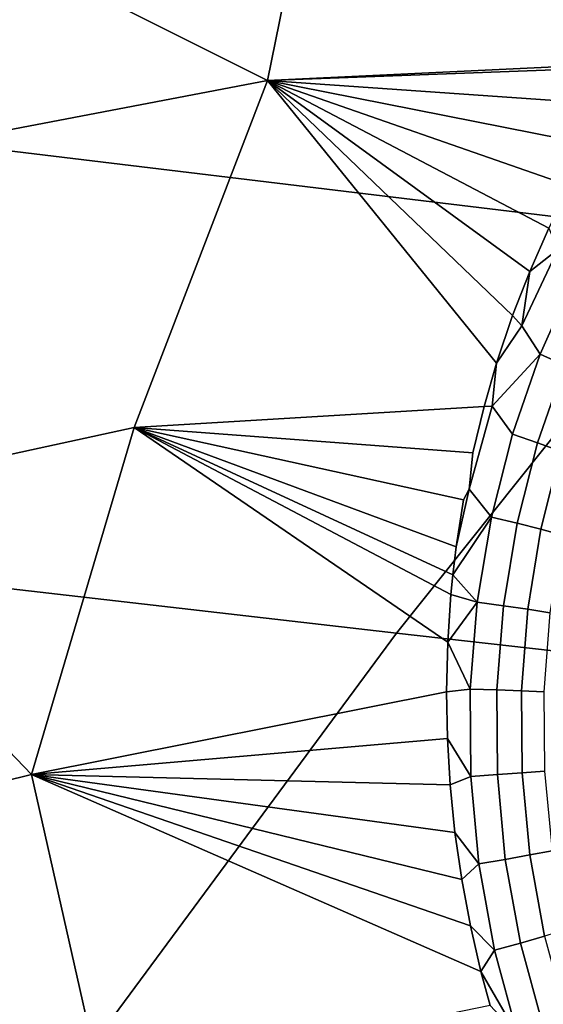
# Model space of a CAD drawing. Header units: metres. Extents: x -240 to 45, y -77 to 27.
# Tile 263 of 656: x -218.901 to -218.178, y 12.587 to 13.945. Entities that reach past the tile are written whole.
import ezdxf

# ---------------------------------------------------------------- set-up
doc = ezdxf.new("R2010")
doc.units = ezdxf.units.M
doc.layers.add('solid_102011X2', color=7, linetype='CONTINUOUS')

msp = doc.modelspace()

# ---------------------------------------------------------------- linework, layer by layer
at = {"layer": 'solid_102011X2'}
for points in [[(-218.55867, 13.861031, 272.916779), (-219.208557, 14.186119, 272.996094), (-219.005981, 14.652751, 272.839264), (-218.465958, 14.318015, 272.80954)], [(-218.859329, 14.346609, 298.103455), (-220.216751, 14.521137, 296.423309), (-220.68895, 13.980868, 296.742676), (-219.322845, 13.813001, 298.423248)], [(-217.487991, 14.173695, 299.772614), (-218.859329, 14.346609, 298.103455), (-219.322845, 13.813001, 298.423248), (-217.943192, 13.646745, 300.092407)], [(-218.035934, 13.886014, 272.793152), (-218.55867, 13.861031, 272.916779), (-218.465958, 14.318015, 272.80954), (-217.989609, 13.946215, 272.77301)], [(-218.55867, 13.861031, 272.916779), (-219.124649, 13.752932, 273.059631), (-219.208557, 14.186119, 272.996094)], [(-218.035934, 13.886014, 272.793152), (-218.039948, 13.880439, 272.794952), (-218.55867, 13.861031, 272.916779)], [(-218.039948, 13.880439, 272.794952), (-218.076202, 13.827373, 272.811218), (-218.55867, 13.861031, 272.916779)], [(-219.23999, 13.274446, 273.145905), (-219.124649, 13.752932, 273.059631), (-218.55867, 13.861031, 272.916779), (-218.742508, 13.382254, 273.019928)], [(-218.259949, 13.411451, 272.902924), (-218.742508, 13.382254, 273.019928), (-218.55867, 13.861031, 272.916779), (-218.24263, 13.471367, 272.89325)], [(-218.220551, 13.536804, 272.881409), (-218.24263, 13.471367, 272.89325), (-218.55867, 13.861031, 272.916779)], [(-218.196838, 13.597808, 272.86911), (-218.220551, 13.536804, 272.881409), (-218.55867, 13.861031, 272.916779)], [(-218.170456, 13.657556, 272.855865), (-218.196838, 13.597808, 272.86911), (-218.55867, 13.861031, 272.916779)], [(-218.141525, 13.715792, 272.841766), (-218.170456, 13.657556, 272.855865), (-218.55867, 13.861031, 272.916779)], [(-218.110062, 13.772481, 272.826843), (-218.141525, 13.715792, 272.841766), (-218.55867, 13.861031, 272.916779)], [(-218.076202, 13.827373, 272.811218), (-218.110062, 13.772481, 272.826843), (-218.55867, 13.861031, 272.916779)], [(-217.943192, 13.646745, 300.092407), (-219.322845, 13.813001, 298.423248), (-219.768387, 13.258297, 298.730621), (-218.380753, 13.098928, 300.399811)], [(-216.551743, 13.482321, 301.750885), (-217.943192, 13.646745, 300.092407), (-218.380753, 13.098928, 300.399811), (-216.981659, 12.941357, 302.057922)], [(-218.158401, 13.628123, 272.855591), (-218.196838, 13.597808, 272.86911), (-218.170456, 13.657556, 272.855865)], [(-218.207794, 13.522592, 272.879364), (-218.196838, 13.597808, 272.86911), (-218.158401, 13.628123, 272.855591)], [(-218.158401, 13.628123, 272.855591), (-218.135437, 13.588705, 272.84903), (-218.182404, 13.483377, 272.872437), (-218.207794, 13.522592, 272.879364)], [(-218.207794, 13.522592, 272.879364), (-218.220551, 13.536804, 272.881409), (-218.196838, 13.597808, 272.86911)], [(-218.103745, 13.570594, 272.832367), (-218.149155, 13.468403, 272.855682), (-218.182404, 13.483377, 272.872437), (-218.135437, 13.588705, 272.84903)], [(-218.207794, 13.522592, 272.879364), (-218.24263, 13.471367, 272.89325), (-218.220551, 13.536804, 272.881409)], [(-218.182404, 13.483377, 272.872437), (-218.248688, 13.412052, 272.899994), (-218.24263, 13.471367, 272.89325), (-218.207794, 13.522592, 272.879364)], [(-218.248688, 13.412052, 272.899994), (-218.182404, 13.483377, 272.872437), (-218.220688, 13.373178, 272.892578)], [(-218.149155, 13.468403, 272.855682), (-218.186188, 13.361499, 272.875763), (-218.220688, 13.373178, 272.892578), (-218.182404, 13.483377, 272.872437)], [(-218.248688, 13.412052, 272.899994), (-218.259949, 13.411451, 272.902924), (-218.24263, 13.471367, 272.89325)], [(-218.118637, 13.453539, 272.83429), (-218.154358, 13.349839, 272.854309), (-218.186188, 13.361499, 272.875763), (-218.149155, 13.468403, 272.855682)], [(-218.259949, 13.411451, 272.902924), (-218.275543, 13.347442, 272.912048), (-218.742508, 13.382254, 273.019928)], [(-218.248688, 13.412052, 272.899994), (-218.280579, 13.297279, 272.917053), (-218.275543, 13.347442, 272.912048), (-218.259949, 13.411451, 272.902924)], [(-218.248688, 13.412052, 272.899994), (-218.220688, 13.373178, 272.892578), (-218.249832, 13.258913, 272.909027), (-218.280579, 13.297279, 272.917053)], [(-218.884384, 12.903912, 273.084839), (-219.23999, 13.274446, 273.145905), (-218.742508, 13.382254, 273.019928)], [(-218.310028, 13.086669, 272.936432), (-218.311722, 13.017829, 272.939484), (-218.884384, 12.903912, 273.084839), (-218.742508, 13.382254, 273.019928)], [(-218.305588, 13.15231, 272.93222), (-218.310028, 13.086669, 272.936432), (-218.742508, 13.382254, 273.019928)], [(-218.302963, 13.17909, 272.930115), (-218.305588, 13.15231, 272.93222), (-218.742508, 13.382254, 273.019928)], [(-218.29837, 13.217713, 272.926727), (-218.302963, 13.17909, 272.930115), (-218.742508, 13.382254, 273.019928)], [(-218.288345, 13.282843, 272.919983), (-218.29837, 13.217713, 272.926727), (-218.742508, 13.382254, 273.019928)], [(-218.280579, 13.297279, 272.917053), (-218.288345, 13.282843, 272.919983), (-218.742508, 13.382254, 273.019928), (-218.275543, 13.347442, 272.912048)], [(-218.186188, 13.361499, 272.875763), (-218.21434, 13.250663, 272.892242), (-218.249832, 13.258913, 272.909027), (-218.220688, 13.373178, 272.892578)], [(-218.154358, 13.349839, 272.854309), (-218.181473, 13.24236, 272.870758), (-218.21434, 13.250663, 272.892242), (-218.186188, 13.361499, 272.875763)], [(-218.125763, 13.338408, 272.828552), (-218.151825, 13.234155, 272.845001), (-218.181473, 13.24236, 272.870758), (-218.154358, 13.349839, 272.854309)], [(-218.249832, 13.258913, 272.909027), (-218.302963, 13.17909, 272.930115), (-218.29837, 13.217713, 272.926727), (-218.280579, 13.297279, 272.917053)], [(-218.280579, 13.297279, 272.917053), (-218.29837, 13.217713, 272.926727), (-218.288345, 13.282843, 272.919983)], [(-218.884384, 12.903912, 273.084839), (-219.451035, 12.764268, 273.228638), (-219.458008, 12.778044, 273.229889), (-219.23999, 13.274446, 273.145905)], [(-218.380753, 13.098928, 300.399811), (-219.768387, 13.258297, 298.730621), (-220.195267, 12.683364, 299.025146), (-218.800003, 12.5311, 300.694336)], [(-218.249832, 13.258913, 272.909027), (-218.269363, 13.14146, 272.921326), (-218.302963, 13.17909, 272.930115)], [(-218.21434, 13.250663, 272.892242), (-218.23317, 13.136747, 272.904633), (-218.269363, 13.14146, 272.921326), (-218.249832, 13.258913, 272.909027)], [(-218.181473, 13.24236, 272.870758), (-218.19957, 13.131929, 272.88327), (-218.23317, 13.136747, 272.904633), (-218.21434, 13.250663, 272.892242)], [(-218.151825, 13.234155, 272.845001), (-218.169144, 13.127092, 272.857544), (-218.19957, 13.131929, 272.88327), (-218.181473, 13.24236, 272.870758)], [(-218.269363, 13.14146, 272.921326), (-218.305588, 13.15231, 272.93222), (-218.302963, 13.17909, 272.930115)], [(-218.269363, 13.14146, 272.921326), (-218.310028, 13.086669, 272.936432), (-218.305588, 13.15231, 272.93222)], [(-218.269363, 13.14146, 272.921326), (-218.278915, 13.021863, 272.929199), (-218.310028, 13.086669, 272.936432)], [(-218.23317, 13.136747, 272.904633), (-218.242355, 13.020764, 272.91272), (-218.278915, 13.021863, 272.929199), (-218.269363, 13.14146, 272.921326)], [(-218.19957, 13.131929, 272.88327), (-218.208313, 13.019523, 272.891479), (-218.242355, 13.020764, 272.91272), (-218.23317, 13.136747, 272.904633)], [(-218.169144, 13.127092, 272.857544), (-218.177429, 13.018161, 272.865936), (-218.208313, 13.019523, 272.891479), (-218.19957, 13.131929, 272.88327)], [(-216.981659, 12.941357, 302.057922), (-218.380753, 13.098928, 300.399811), (-218.800003, 12.5311, 300.694336), (-217.393631, 12.38059, 302.352112)], [(-218.278915, 13.021863, 272.929199), (-218.311722, 13.017829, 272.939484), (-218.310028, 13.086669, 272.936432)], [(-218.278915, 13.021863, 272.929199), (-218.278214, 12.901224, 272.932343), (-218.310562, 12.953634, 272.94104), (-218.311722, 13.017829, 272.939484)], [(-218.242355, 13.020764, 272.91272), (-218.241592, 12.903781, 272.916138), (-218.278214, 12.901224, 272.932343), (-218.278915, 13.021863, 272.929199)], [(-218.310562, 12.953634, 272.94104), (-218.884384, 12.903912, 273.084839), (-218.311722, 13.017829, 272.939484)], [(-218.208313, 13.019523, 272.891479), (-218.207474, 12.906172, 272.895203), (-218.241592, 12.903781, 272.916138), (-218.242355, 13.020764, 272.91272)], [(-218.177429, 13.018161, 272.865936), (-218.176437, 12.908353, 272.869843), (-218.207474, 12.906172, 272.895203), (-218.208313, 13.019523, 272.891479)], [(-218.310562, 12.953634, 272.94104), (-218.306747, 12.889493, 272.941315), (-218.884384, 12.903912, 273.084839)], [(-218.278214, 12.901224, 272.932343), (-218.306747, 12.889493, 272.941315), (-218.310562, 12.953634, 272.94104)], [(-219.436554, 12.734402, 273.226013), (-219.451035, 12.764268, 273.228638), (-218.884384, 12.903912, 273.084839), (-218.787613, 12.475671, 273.060944)], [(-218.264313, 12.632309, 272.929352), (-218.251709, 12.585617, 272.924835), (-218.787613, 12.475671, 273.060944), (-218.884384, 12.903912, 273.084839)], [(-218.278839, 12.6952, 272.934296), (-218.264313, 12.632309, 272.929352), (-218.884384, 12.903912, 273.084839)], [(-218.290802, 12.759229, 272.937958), (-218.278839, 12.6952, 272.934296), (-218.884384, 12.903912, 273.084839)], [(-218.30014, 12.824098, 272.940308), (-218.290802, 12.759229, 272.937958), (-218.884384, 12.903912, 273.084839)], [(-218.306747, 12.889493, 272.941315), (-218.30014, 12.824098, 272.940308), (-218.884384, 12.903912, 273.084839)], [(-218.278214, 12.901224, 272.932343), (-218.26709, 12.780715, 272.930603), (-218.30014, 12.824098, 272.940308), (-218.306747, 12.889493, 272.941315)], [(-218.241592, 12.903781, 272.916138), (-218.230759, 12.786931, 272.914764), (-218.26709, 12.780715, 272.930603), (-218.278214, 12.901224, 272.932343)], [(-218.207474, 12.906172, 272.895203), (-218.196869, 12.792968, 272.894165), (-218.230759, 12.786931, 272.914764), (-218.241592, 12.903781, 272.916138)], [(-218.176437, 12.908353, 272.869843), (-218.166016, 12.798717, 272.869141), (-218.196869, 12.792968, 272.894165), (-218.207474, 12.906172, 272.895203)], [(-218.26709, 12.780715, 272.930603), (-218.290802, 12.759229, 272.937958), (-218.30014, 12.824098, 272.940308)], [(-218.196869, 12.792968, 272.894165), (-218.176529, 12.681083, 272.888428), (-218.209839, 12.671432, 272.9086), (-218.230759, 12.786931, 272.914764)], [(-218.166016, 12.798717, 272.869141), (-218.14621, 12.690374, 272.863831), (-218.176529, 12.681083, 272.888428), (-218.196869, 12.792968, 272.894165)], [(-218.26709, 12.780715, 272.930603), (-218.245575, 12.661593, 272.923981), (-218.278839, 12.6952, 272.934296), (-218.290802, 12.759229, 272.937958)], [(-218.230759, 12.786931, 272.914764), (-218.209839, 12.671432, 272.9086), (-218.245575, 12.661593, 272.923981), (-218.26709, 12.780715, 272.930603)], [(-218.787613, 12.475671, 273.060944), (-219.402969, 12.657104, 273.219421), (-219.436554, 12.734402, 273.226013)], [(-218.245575, 12.661593, 272.923981), (-218.264313, 12.632309, 272.929352), (-218.278839, 12.6952, 272.934296)], [(-218.800003, 12.5311, 300.694336), (-220.195267, 12.683364, 299.025146), (-220.602859, 12.089073, 299.306305), (-219.200317, 11.944119, 300.975555)], [(-218.209839, 12.671432, 272.9086), (-218.17897, 12.558503, 272.897614), (-218.21376, 12.545123, 272.912476), (-218.245575, 12.661593, 272.923981)], [(-218.176529, 12.681083, 272.888428), (-218.146561, 12.571692, 272.877991), (-218.17897, 12.558503, 272.897614), (-218.209839, 12.671432, 272.9086)], [(-218.787613, 12.475671, 273.060944), (-219.379837, 12.594951, 273.214386), (-219.402969, 12.657104, 273.219421)], [(-218.245575, 12.661593, 272.923981), (-218.21376, 12.545123, 272.912476), (-218.264313, 12.632309, 272.929352)], [(-218.21376, 12.545123, 272.912476), (-218.251709, 12.585617, 272.924835), (-218.264313, 12.632309, 272.929352)], [(-218.787613, 12.475671, 273.060944), (-219.359695, 12.531862, 273.209442), (-219.379837, 12.594951, 273.214386)]]:
    msp.add_3dface(points, dxfattribs=at)

doc.saveas('drawing.dxf')
